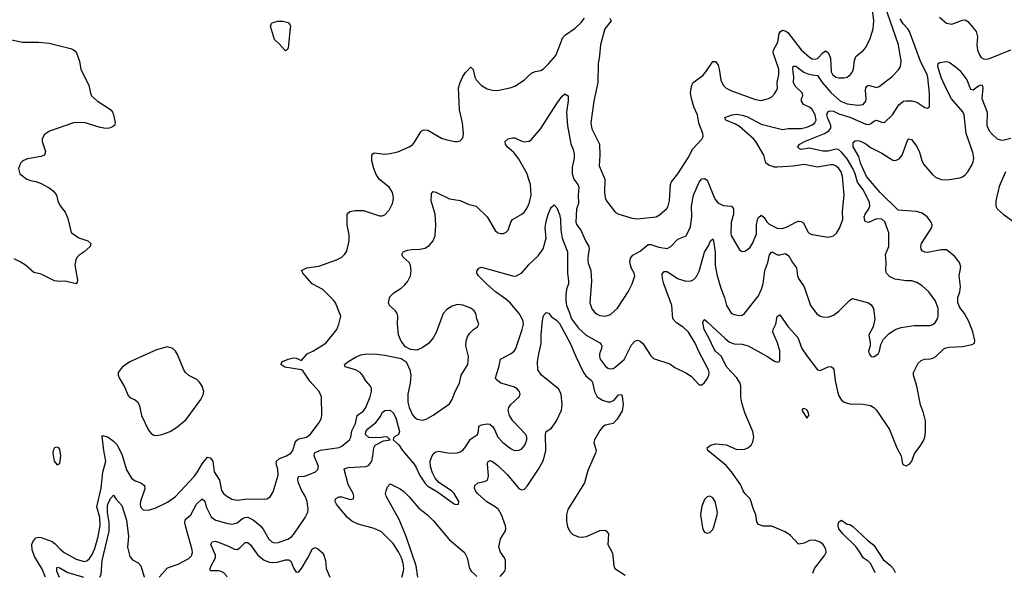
# Model space of a CAD drawing. Header units: inches. Extents: x 1473912 to 1647258, y 640388 to 773423.
# Tile 342 of 420: x 1586211 to 1593541, y 640605 to 644758. Entities that reach past the tile are written whole.
import ezdxf

# ---------------------------------------------------------------- set-up
doc = ezdxf.new("R2010")
doc.units = ezdxf.units.IN
doc.header["$MEASUREMENT"] = 0
doc.layers.add('B5684', color=7, linetype='Continuous')
doc.layers.add('B5694', color=7, linetype='Continuous')

msp = doc.modelspace()

# ---------------------------------------------------------------- linework, layer by layer
at = {"layer": 'B5684', "color": 5}
for points, elevation in [([(1588190, 644526.6), (1588141.1, 644581.1), (1588108.2, 644610), (1588077.2, 644710), (1588084.2, 644730), (1588090, 644734.3), (1588130, 644746.2), (1588170, 644747.2), (1588210, 644735.6), (1588221.6, 644721.6), (1588226.3, 644710), (1588225.3, 644694.7), (1588210, 644548), (1588204.5, 644535.5)], 780), ([(1587310, 642322), (1587230, 642300.5), (1587030, 642209.7), (1586973, 642170), (1586944, 642130), (1586944, 642110), (1586952.2, 642090), (1586990, 642023.8), (1587018.9, 641958.9), (1587030, 641945.3), (1587070, 641927), (1587090.8, 641910), (1587102.2, 641882.2), (1587116.6, 641810), (1587170, 641700.4), (1587190, 641677), (1587210, 641664.6), (1587230, 641660.9), (1587270, 641667.9), (1587330, 641691.3), (1587379.1, 641720.9), (1587450, 641781.5), (1587558.9, 641930), (1587576.6, 641963.4), (1587582, 641990), (1587569.7, 642030), (1587550, 642058.9), (1587530, 642077.2), (1587470, 642108.4), (1587446, 642130), (1587432.4, 642150), (1587385.4, 642265.4), (1587370, 642289.3), (1587350, 642309.4)], 820), ([(1586490, 641575.1), (1586470, 641568.7), (1586460.7, 641550), (1586457.3, 641530), (1586468, 641470), (1586490, 641442), (1586510, 641454), (1586516.2, 641510), (1586510, 641558), (1586502, 641570)], 820)]:
    msp.add_lwpolyline(points, close=True, dxfattribs=dict(at, elevation=elevation))
for points, elevation in [([(1586150, 644607.3), (1586230.5, 644590.5), (1586350, 644590.4), (1586430, 644582), (1586590, 644542.8), (1586610, 644534.8), (1586623.4, 644523.4), (1586633.4, 644510), (1586657.1, 644450), (1586666.2, 644386.2), (1586724.9, 644270), (1586737.1, 644210), (1586746.4, 644190), (1586790, 644150.3), (1586858, 644110), (1586890, 644085.5), (1586902.4, 644070), (1586910.3, 644050.3), (1586922, 643990), (1586916.3, 643970), (1586900.6, 643959.4), (1586878, 643950), (1586852.1, 643947.9), (1586810, 643955.6), (1586690, 643991.1), (1586612, 643990), (1586432.5, 643927.5), (1586396.3, 643903.7), (1586378.8, 643870), (1586378.8, 643850), (1586404, 643776), (1586396, 643750), (1586370, 643738), (1586270, 643721.2), (1586233.7, 643706.3), (1586216, 643690), (1586201, 643650), (1586211.3, 643610), (1586264.7, 643570), (1586290, 643560.7), (1586330, 643554), (1586370, 643539.1), (1586430, 643506), (1586462, 643482), (1586484.4, 643450), (1586495.3, 643410), (1586512.7, 643372.7), (1586550, 643324), (1586570, 643277.3), (1586594.2, 643174.2), (1586650, 643133.7), (1586718.8, 643110), (1586740.5, 643090), (1586735.5, 643070), (1586690, 643029.6), (1586654.6, 643005.4), (1586639.1, 642990), (1586628.8, 642971.2), (1586620.3, 642930), (1586640.7, 642819.3), (1586638, 642802), (1586630.4, 642789.6), (1586550, 642809.6), (1586510, 642807.8), (1586470, 642813.6), (1586370, 642862), (1586315.6, 642875.6), (1586254, 642930), (1586214.5, 642954.5), (1586170, 642976.9)], 780), ([(1586403.6, 640605.4), (1586376.2, 640670), (1586321, 640761), (1586303.8, 640810), (1586302.3, 640850), (1586307.6, 640870), (1586330, 640898.9), (1586350, 640905.4), (1586370, 640903), (1586451.5, 640871.5), (1586475.8, 640855.8), (1586510, 640817.6), (1586542.3, 640790), (1586630, 640739.5), (1586690, 640723.5), (1586710, 640727.9), (1586730, 640744.6), (1586750, 640775.6), (1586770, 640821.1), (1586795, 640910), (1586808.8, 640991.2), (1586807.7, 641050), (1586785, 641130), (1586816.6, 641270), (1586830.6, 641389.4), (1586852.1, 641470), (1586836.5, 641550), (1586825.8, 641654.2), (1586830, 641661), (1586870, 641648.9), (1586910, 641620.2), (1586934.9, 641594.9), (1586970, 641523.6), (1587005.4, 641405.4), (1587043.7, 641343.7), (1587070, 641323), (1587112.2, 641310), (1587139.7, 641290), (1587143.6, 641263.6), (1587111.3, 641170), (1587108.7, 641150), (1587110.3, 641130), (1587130, 641108.8), (1587170, 641105.3), (1587218.8, 641121.2), (1587310, 641164.9), (1587370, 641207.2), (1587510, 641356.9), (1587535, 641390), (1587569.9, 641450), (1587610, 641500.3), (1587630, 641496), (1587648.2, 641470), (1587659.2, 641390), (1587697.8, 641330), (1587712.3, 641252.3), (1587729.1, 641230), (1587753.7, 641210), (1587790, 641188.2), (1587830, 641179.3), (1587910, 641191), (1588033, 641187), (1588050, 641190.5), (1588075.8, 641204.2), (1588097.2, 641242.8), (1588134.5, 641365.5), (1588132.2, 641410), (1588120.8, 641450), (1588122.7, 641470), (1588144.2, 641490), (1588197.6, 641510), (1588230, 641530.3), (1588243.5, 641550), (1588261.6, 641610), (1588273.1, 641626.9), (1588290, 641636.3), (1588345.1, 641650), (1588372.7, 641670), (1588436.4, 641750), (1588455.1, 641784.9), (1588460.3, 641810), (1588457, 641950), (1588440.9, 641990), (1588370, 642067), (1588321.3, 642141.3), (1588309.6, 642149.6), (1588184, 642170), (1588155.1, 642190), (1588158.9, 642201.1), (1588167.6, 642212.4), (1588209.3, 642230), (1588250, 642239.7), (1588270, 642236.9), (1588310, 642220.4), (1588350.6, 642269.4), (1588392, 642290), (1588489.5, 642350), (1588571.8, 642450), (1588587.3, 642490), (1588600.9, 642550), (1588560.7, 642650), (1588547, 642670), (1588467.7, 642747.7), (1588387.3, 642790), (1588318, 642870), (1588309.2, 642890), (1588348.7, 642910), (1588436.8, 642923.2), (1588569, 642970), (1588609.2, 642990), (1588629.6, 643010.4), (1588645.1, 643034.9), (1588663.6, 643110), (1588663.9, 643156.1), (1588648.4, 643230), (1588647.8, 643292.2), (1588650, 643311), (1588669, 643330), (1588710, 643337), (1588770, 643336.5), (1588890, 643298), (1588910, 643296.3), (1588930, 643304), (1588961.6, 643338.4), (1588987, 643390), (1588991.4, 643408.6), (1588993.3, 643430), (1588986.9, 643470), (1588961.7, 643510), (1588890, 643568.4), (1588865.9, 643605.9), (1588846.9, 643650), (1588832.9, 643707.1), (1588831.7, 643748.3), (1588840.1, 643759.9), (1588850, 643765.5), (1588930, 643756.4), (1588970, 643760.4), (1589025.1, 643774.9), (1589110, 643810.4), (1589134.1, 643825.9), (1589150, 643844.9), (1589197, 643923), (1589207.3, 643932.7), (1589222.9, 643937.1), (1589250, 643934.4), (1589350, 643875.5), (1589390, 643863), (1589450, 643850.8), (1589470, 643850.8), (1589490, 643856), (1589504, 643870), (1589512.1, 643887.9), (1589515.1, 643910), (1589507, 643990), (1589485.4, 644085.4), (1589478, 644250), (1589488.9, 644290), (1589510, 644334), (1589530, 644364.9), (1589570, 644404), (1589586.6, 644386.6), (1589599.6, 644330), (1589610.3, 644310), (1589650, 644268.5), (1589690, 644243.7), (1589730, 644232), (1589770, 644230.4), (1589870, 644252.2), (1589897.4, 644262.6), (1589969.7, 644310.3), (1590000, 644339.8)], 780), ([(1590000, 643575), (1589989, 643610), (1589925.2, 643725.2), (1589889.3, 643769.3), (1589841.1, 643810), (1589826.8, 643830), (1589826, 643850), (1589848.2, 643870), (1589878.6, 643878.6), (1589897.1, 643877.1), (1589950, 643852.6), (1589970, 643849.1), (1590000, 643853.4)], 760), ([(1587249.4, 640605.9), (1587252.3, 640610), (1587310, 640674.9), (1587390, 640702.8), (1587470, 640744.9), (1587490, 640765.5), (1587496.4, 640790), (1587493.6, 640810), (1587444.1, 640990), (1587439.5, 641010), (1587441.5, 641030), (1587450, 641042), (1587485.5, 641070), (1587527.8, 641150), (1587570, 641190.2), (1587590, 641173), (1587599.7, 641130), (1587636.9, 641056.9), (1587650, 641043.2), (1587671.5, 641031.5), (1587750, 641007.5), (1587790, 641000.2), (1587830, 641011), (1587870, 641042.5), (1587886.3, 641050), (1587910, 641052.9), (1587950, 641033.4), (1588003.5, 640990), (1588023.8, 640963.8), (1588064.7, 640890), (1588090, 640867.5), (1588110, 640861.5), (1588135.7, 640864.3), (1588206.6, 640890), (1588233.6, 640906.4), (1588252.7, 640927.3), (1588336.9, 641050), (1588355.8, 641090), (1588358.9, 641110), (1588351.1, 641170), (1588336.9, 641210), (1588310, 641255.6), (1588286.2, 641310), (1588280.3, 641330), (1588283.5, 641350), (1588290, 641355.3), (1588330, 641359.8), (1588365.1, 641370), (1588411.8, 641390), (1588430.8, 641409.2), (1588435.6, 641430), (1588403.1, 641510), (1588404.7, 641530), (1588410, 641534.9), (1588450, 641551.6), (1588590, 641572.4), (1588610, 641582.3), (1588666.3, 641630), (1588675.5, 641650), (1588683.9, 641696.1), (1588709.9, 641750), (1588724.4, 641810), (1588770, 641845.5), (1588788.8, 641870), (1588819.8, 641950), (1588830.5, 641990), (1588830, 642015.1), (1588823.5, 642030), (1588788.7, 642068.7), (1588763.6, 642110), (1588744.5, 642130), (1588710, 642151.6), (1588633.2, 642173.2), (1588629.4, 642190), (1588653.2, 642210), (1588710, 642244.4), (1588750, 642261.1), (1588790, 642270.3), (1588870, 642267.3), (1588930, 642260.2), (1589050, 642235.8), (1589087.7, 642210), (1589116.3, 642150), (1589121.6, 642110), (1589117, 642050), (1589100.2, 641970), (1589099.7, 641910), (1589110.2, 641870), (1589136.4, 641816.4), (1589150, 641797.6), (1589170, 641783.1), (1589210, 641775.3), (1589237.7, 641782.3), (1589288.2, 641811.8), (1589410, 641897.3), (1589430, 641930.7), (1589453.3, 641990), (1589485.3, 642050), (1589498, 642110), (1589547.2, 642190), (1589553.3, 642250), (1589532.6, 642330), (1589533.5, 642366.5), (1589543.5, 642396.5), (1589559.7, 642420.3), (1589590, 642450.8), (1589618, 642470), (1589628.7, 642490), (1589613.2, 642530), (1589606, 642570), (1589595.1, 642590), (1589570, 642609.4), (1589510, 642632), (1589470, 642636.2), (1589430, 642625.6), (1589390, 642599.6), (1589363.1, 642570), (1589312.5, 642427.5), (1589290, 642387.6), (1589253.2, 642346.8), (1589206.8, 642313.2), (1589170, 642298), (1589121.1, 642301.1), (1589082.6, 642322.6), (1589050, 642362.9), (1589032, 642410), (1589022.4, 642490), (1589025.1, 642550), (1589021.7, 642570), (1589009.7, 642590), (1588964.2, 642630), (1588955.6, 642650), (1588965.9, 642694.1), (1588996.3, 642723.7), (1589050, 642758.9), (1589077.5, 642782.5), (1589099.7, 642810), (1589119.7, 642850), (1589126, 642890), (1589120.5, 642930), (1589109.5, 642950), (1589066.6, 642990), (1589055.1, 643010), (1589066.6, 643030), (1589098.3, 643041.7), (1589130, 643047.4), (1589190, 643047.8), (1589230, 643057), (1589262, 643078), (1589288.9, 643111.1), (1589302.7, 643150), (1589309.8, 643230), (1589304.2, 643310), (1589274, 643410), (1589277.2, 643462.8), (1589290, 643479.1), (1589310, 643473.7), (1589410, 643423.1), (1589490, 643410.3), (1589550, 643383.7), (1589610, 643368.4), (1589690.5, 643290), (1589750, 643187.7), (1589770.4, 643170.4), (1589790, 643165.3), (1589810, 643165.7), (1589830, 643172.7), (1589847.3, 643190), (1589867, 643250), (1589879.3, 643270), (1589950, 643310.5), (1589970, 643327.7), (1589987.5, 643352.5), (1590000, 643379.7)], 760), ([(1589055.4, 640606.8), (1589068.2, 640650), (1589069.8, 640670), (1589065.2, 640710), (1589053, 640750), (1589030, 640795.6), (1588990, 640857.2), (1588903.3, 640943.3), (1588850, 640969.8), (1588730, 641002.3), (1588683.7, 641023.7), (1588651.7, 641051.7), (1588585, 641130), (1588568.7, 641150), (1588559.7, 641170), (1588560.7, 641190), (1588590, 641204.9), (1588610, 641205.3), (1588670, 641183.9), (1588694.7, 641190), (1588699.1, 641210), (1588692.9, 641230), (1588655.4, 641295.4), (1588625.4, 641410), (1588627.5, 641412.5), (1588657.2, 641422.8), (1588789.8, 641430.2), (1588810, 641440.7), (1588831.2, 641470), (1588840.5, 641510), (1588846.6, 641570), (1588857.6, 641590), (1588918.2, 641621.8), (1588968, 641630), (1588948.7, 641650), (1588932.2, 641652.2), (1588890, 641643.1), (1588810, 641647.1), (1588786.2, 641670), (1588788.1, 641690), (1588803.4, 641710), (1588862.1, 641757.9), (1588896.5, 641803.5), (1588910, 641832.7), (1588930, 641846.8), (1588970, 641850.8), (1588990, 641830.8), (1589010, 641792), (1589037.3, 641690), (1589031.1, 641668.9), (1588997.1, 641650), (1588990.3, 641630), (1589033, 641593), (1589060.7, 641550), (1589147.1, 641447.1), (1589162.8, 641422.8), (1589190, 641362.4), (1589230, 641303.7), (1589250, 641285.3), (1589322, 641242), (1589430, 641162.8), (1589450, 641151.3), (1589470, 641146.8), (1589478, 641150), (1589481.2, 641170), (1589444.5, 641230), (1589426.6, 641250), (1589331.4, 641311.4), (1589304.4, 641344.4), (1589284, 641384), (1589269.8, 641430), (1589267.9, 641470), (1589281.6, 641510), (1589297.7, 641530), (1589310, 641539.2), (1589330, 641543.8), (1589410, 641531.1), (1589466.6, 641533.4), (1589490, 641540.9), (1589510, 641553.1), (1589524.7, 641570), (1589566.2, 641633.8), (1589620.3, 641670), (1589626.8, 641690), (1589629.7, 641730.3), (1589650, 641741.5), (1589690, 641748.1), (1589710, 641744.9), (1589730, 641728.8), (1589746.4, 641706.4), (1589770.3, 641650), (1589808.9, 641610), (1589870, 641561.7), (1589890, 641551.8), (1589910, 641548.9), (1589930, 641552), (1589950, 641563.1), (1589971.4, 641588.6), (1589987.2, 641630), (1589986, 641650), (1589978, 641670), (1589882.9, 641770), (1589856.2, 641810), (1589847.3, 641850), (1589852, 641870), (1589867, 641893), (1589929.4, 641950), (1589936.2, 641970), (1589931.8, 641990), (1589914.5, 642010), (1589890, 642024), (1589791.8, 642051.8), (1589758.9, 642078.9), (1589752.3, 642090), (1589776.8, 642170), (1589789.8, 642230.2), (1589870, 642271.8), (1589891.3, 642290), (1589904, 642310), (1589952.2, 642450), (1589960.4, 642490), (1589958, 642510), (1589952.1, 642530), (1589929.8, 642570), (1589862.5, 642650), (1589830, 642677.7), (1589753.5, 642730), (1589686.2, 642790), (1589627.6, 642850), (1589614, 642870), (1589614.5, 642885.5), (1589630, 642907.3), (1589650, 642915.8), (1589890, 642848.8), (1589910, 642850.4), (1589948.4, 642871.6), (1589998.7, 642930), (1590000, 642931.2)], 740), ([(1589789, 640612.2), (1589822.2, 640650), (1589828.4, 640670), (1589827.1, 640730), (1589819.1, 640750), (1589790, 640791.8), (1589778.4, 640830), (1589789.2, 640890.8), (1589827.6, 640952.4), (1589831, 640970), (1589827.1, 640990), (1589797.1, 641070), (1589774.3, 641110), (1589750, 641131.3), (1589688.1, 641168.1), (1589619.4, 641230), (1589604.6, 641250), (1589597.8, 641270), (1589599.7, 641290), (1589620.9, 641310), (1589670, 641317.8), (1589694.7, 641330), (1589701.5, 641358.5), (1589692.8, 641450), (1589695.3, 641464.7), (1589710, 641475.3), (1589730, 641467.4), (1589770, 641436.9), (1589838.9, 641370), (1589930, 641264.2), (1589950, 641256.5), (1589970, 641262.6), (1589990, 641284.9), (1590000, 641300.1)], 720), ([(1589175.6, 640606.8), (1589161.7, 640690), (1589087.9, 640910), (1589035.5, 641035.5), (1588939.2, 641210), (1588934, 641230), (1588938.9, 641250), (1588950, 641278), (1588970, 641301), (1589043.1, 641263.1), (1589070, 641243.8), (1589110, 641204.9), (1589181.2, 641121.2), (1589247.2, 641070), (1589290, 641027.4), (1589407, 640887), (1589522.6, 640790), (1589542.8, 640750), (1589558.9, 640670), (1589572.2, 640650), (1589597.6, 640630), (1589613.7, 640610.4)], 720), ([(1586807.6, 640605.6), (1586817.6, 640630), (1586825.9, 640730), (1586875.9, 640950), (1586877.3, 641010), (1586865.1, 641090), (1586865, 641135), (1586870, 641156.4), (1586890, 641195.5), (1586910, 641216), (1586925.5, 641190), (1586970, 641140.5), (1587006.3, 641030), (1587021.8, 640910), (1587014.5, 640830), (1587030, 640760.7), (1587050, 640734.9), (1587092.9, 640712.9), (1587111.7, 640691.7), (1587138, 640610), (1587140.6, 640605.8)], 760), ([(1587755.2, 640606.1), (1587750, 640616.4), (1587730, 640637.6), (1587710, 640649.8), (1587690, 640654.4), (1587633.8, 640653.8), (1587630, 640659), (1587627.8, 640670), (1587636.2, 640690), (1587669.1, 640750), (1587669.1, 640770), (1587634.3, 640850), (1587642.7, 640870), (1587666.2, 640873.8), (1587690, 640867.2), (1587770, 640836), (1587810, 640814.2), (1587830, 640811.3), (1587850, 640824), (1587890, 640863.6), (1587910, 640865.7), (1587930, 640847), (1587982.8, 640770), (1588030, 640732.7), (1588070, 640717.6), (1588090, 640715.9), (1588130, 640719.1), (1588190, 640735.9), (1588215.3, 640735.3), (1588230, 640725.7), (1588250, 640676.3), (1588270, 640644.9), (1588290, 640646), (1588310, 640672), (1588356, 640750), (1588390, 640818.7), (1588410, 640826.5), (1588430, 640818.6), (1588463.2, 640790), (1588475.5, 640770), (1588486.4, 640730), (1588493.2, 640670), (1588518.9, 640606.5)], 740), ([(1586509, 640605.5), (1586505.7, 640610), (1586487.3, 640650), (1586486.6, 640673.4), (1586490, 640682), (1586510, 640677.2), (1586570, 640642.1), (1586670, 640611.4), (1586685.2, 640605.6)], 760)]:
    msp.add_lwpolyline(points, dxfattribs=dict(at, elevation=elevation))
at = {"layer": 'B5694', "color": 5}
for points, elevation in [([(1590000, 643853.4), (1590005.7, 643854.3), (1590018, 643862), (1590090, 643948.5), (1590210, 644133.7), (1590250, 644188), (1590270, 644204.4), (1590294, 644190), (1590294.4, 644154.4), (1590281.3, 644070), (1590288.3, 643968.3), (1590313.9, 643833.9), (1590332.4, 643790), (1590339.1, 643759.1), (1590338.8, 643730), (1590322.9, 643657.1), (1590324, 643610), (1590335.6, 643570), (1590366.2, 643530), (1590373.5, 643510), (1590368.6, 643450), (1590371.8, 643390), (1590357.1, 643350), (1590350.3, 643250), (1590357.4, 643230), (1590390, 643186.4), (1590423.2, 643110), (1590449.2, 643070), (1590451.1, 643050), (1590442.3, 643010), (1590440.2, 642970), (1590443.9, 642943.9), (1590461.7, 642890), (1590467.4, 642810), (1590454.3, 642650), (1590470, 642605.5), (1590490, 642580.4), (1590510, 642565.3), (1590530, 642555.3), (1590570, 642550.3), (1590610, 642561.3), (1590661.3, 642610), (1590741.3, 642730), (1590771.2, 642790), (1590789.6, 642850), (1590785.6, 642870), (1590765, 642905), (1590754.4, 642950), (1590759.3, 642980.7), (1590775.2, 643004.8), (1590830, 643033), (1590890, 643082.8), (1590910, 643084.7), (1590970, 643064.2), (1591030, 643053.8), (1591059.2, 643070), (1591110, 643122.3), (1591172.8, 643147.2), (1591205.5, 643214.5), (1591215, 643290), (1591211.3, 643370), (1591226.8, 643450), (1591270, 643548), (1591290, 643571.7), (1591310, 643576), (1591330, 643561.6), (1591385, 643425), (1591410, 643391.3), (1591450, 643375), (1591509.2, 643369.2), (1591525.3, 643350), (1591524.3, 643310), (1591506.9, 643246.9), (1591505, 643170), (1591508.4, 643150), (1591570, 643042.8), (1591590, 643030.7), (1591610, 643033.4), (1591630, 643047.7), (1591650, 643064.9), (1591670, 643095.5), (1591695.8, 643164.2), (1591696.5, 643230), (1591703.9, 643270), (1591710, 643284.9), (1591730, 643302.6), (1591750, 643287.6), (1591772.7, 643252.7), (1591790, 643235.3), (1591850, 643204.1), (1591890, 643203.7), (1591930, 643217.7), (1591990, 643250.9), (1592010, 643257.4), (1592030, 643256.2), (1592045.1, 643245.1), (1592078.5, 643178.5), (1592090, 643166), (1592110, 643157), (1592230, 643139.3), (1592270, 643148.2), (1592292.1, 643167.9), (1592314.3, 643205.7), (1592337.8, 643270), (1592337.6, 643330), (1592347.9, 643452.1), (1592337, 643590), (1592325.7, 643625.7), (1592309.8, 643650), (1592290, 643667.8), (1592270, 643675.7), (1592250, 643676.5), (1592150, 643660.3), (1592050, 643678.7), (1591970, 643668.2), (1591850, 643660.7), (1591830, 643660.7), (1591791.8, 643671.8), (1591766.8, 643690), (1591749.8, 643750), (1591691.3, 643850), (1591675, 643870), (1591570, 643963.2), (1591540.6, 643980.6), (1591467.3, 644010), (1591460.9, 644030), (1591515.3, 644050), (1591550, 644053.4), (1591590, 644047.7), (1591630, 644033.7), (1591730, 643979.4), (1591890, 643939.3), (1591931.3, 643948.7), (1592030, 643946.5), (1592070, 643956.8), (1592110, 643974.5), (1592129.8, 643990), (1592139.5, 644010), (1592132.8, 644050), (1592109.9, 644090), (1592090, 644105.3), (1592047, 644127), (1592031.3, 644150), (1592032.2, 644170), (1592041.8, 644190), (1592039.1, 644210), (1591983.1, 644263.1), (1591971.5, 644290), (1591973.2, 644333.2), (1591966.1, 644390), (1591970, 644411.7), (1591990, 644411.7), (1592047.7, 644367.7), (1592070, 644356.6), (1592110, 644346.2), (1592150, 644343), (1592185, 644290), (1592250, 644214.8), (1592321.2, 644150), (1592370, 644130.1), (1592450, 644120.1), (1592490, 644126.8), (1592509.8, 644150), (1592513.2, 644170), (1592507.9, 644232.1), (1592510, 644250.6), (1592517.8, 644262.2), (1592530, 644270.3), (1592590, 644253.2), (1592610, 644260.2), (1592706.3, 644333.7), (1592754.6, 644385.4), (1592767.1, 644410), (1592773.3, 644450), (1592752.2, 644570), (1592650.3, 644870)], 760), ([(1590604.4, 644770), (1590614.9, 644750), (1590567.1, 644690), (1590534.8, 644570), (1590528.4, 644490), (1590516.3, 644430), (1590516, 644290), (1590485, 644150), (1590462.6, 643990), (1590470, 643945.5), (1590526.4, 643830), (1590530.2, 643750), (1590526, 643670), (1590566.2, 643570), (1590564.9, 643470), (1590570.3, 643430.3), (1590578.4, 643410), (1590643.8, 643323.8), (1590670.4, 643310.4), (1590770, 643280.4), (1590810, 643274.9), (1590949.8, 643290.2), (1590974.8, 643305.2), (1591028, 643352), (1591038, 643370), (1591049.7, 643410), (1591056.1, 643530), (1591063.1, 643550), (1591110.5, 643609.5), (1591187, 643730), (1591222.9, 643797.1), (1591291.6, 643870), (1591298, 643890), (1591296, 643910), (1591267, 643987), (1591255.8, 644050), (1591229.9, 644109.9), (1591211.4, 644170), (1591205, 644210), (1591207.2, 644230), (1591215, 644270), (1591225.1, 644290), (1591296.8, 644343.2), (1591319.8, 644370), (1591370, 644446.4), (1591390, 644446.4), (1591410, 644418), (1591418.9, 644390), (1591430, 644308), (1591447.3, 644270), (1591470, 644246.9), (1591510, 644227.1), (1591690, 644162.4), (1591730, 644156), (1591785.2, 644170), (1591810, 644184.4), (1591830, 644205.5), (1591846, 644230), (1591851.8, 644248.2), (1591850.7, 644290.7), (1591862.3, 644350), (1591862.2, 644390), (1591820.2, 644510), (1591822, 644530), (1591856, 644590), (1591865.5, 644654.5), (1591872.6, 644667.4), (1591890, 644678.9), (1591910, 644676), (1591930, 644662.2), (1592030, 644534), (1592090, 644478.9), (1592110, 644467), (1592130, 644463), (1592150, 644469.4), (1592190, 644510.8), (1592210, 644524.6), (1592230, 644514.4), (1592246.8, 644470), (1592252.1, 644370), (1592262.2, 644350), (1592287, 644330), (1592310, 644324.2), (1592350, 644325), (1592370, 644330.3), (1592396.4, 644350), (1592410.8, 644370), (1592418.2, 644390), (1592426.6, 644453.4), (1592435.8, 644484.2), (1592493, 644530), (1592509.8, 644550.2), (1592542.7, 644617.3), (1592564.6, 644690), (1592569.8, 644750), (1592557.1, 644850)], 780), ([(1590000, 644339.8), (1590020.3, 644359.7), (1590048.5, 644371.5), (1590090, 644380.4), (1590110, 644392.2), (1590150, 644430.3), (1590202.2, 644490), (1590254.5, 644625.5), (1590274.4, 644645.6), (1590346.6, 644693.4), (1590390, 644736.5), (1590414.7, 644770)], 780), ([(1590000, 642931.2), (1590070, 642998.3), (1590108.6, 643051.4), (1590129.2, 643130), (1590123.4, 643210), (1590130, 643254.8), (1590146, 643310), (1590163.5, 643350), (1590170, 643362), (1590190, 643378.8), (1590210, 643357.3), (1590230, 643306.8), (1590237.1, 643270), (1590239.8, 643190), (1590248.2, 643130), (1590289.3, 643030), (1590289.2, 642869.2), (1590297.3, 642810), (1590296.3, 642790), (1590282.8, 642750), (1590276.4, 642710), (1590275.8, 642664.2), (1590281.2, 642630), (1590302.6, 642582.6), (1590318.9, 642530), (1590370, 642460.9), (1590428.7, 642408.7), (1590530, 642351.6), (1590539.6, 642339.6), (1590545.8, 642330), (1590543.5, 642310), (1590526.9, 642270), (1590526.5, 642250), (1590533.1, 642230), (1590570, 642179.5), (1590590, 642163.7), (1590610, 642157), (1590630, 642161.1), (1590644.5, 642170), (1590710, 642227.6), (1590764.4, 642335.6), (1590790, 642364.6), (1590810, 642370.3), (1590830, 642364.6), (1590850, 642347), (1590910, 642255.5), (1590930, 642234.9), (1591050, 642194.8), (1591088, 642168), (1591170, 642128.8), (1591210, 642102.4), (1591270, 642039.1), (1591290, 642039.1), (1591310, 642057.1), (1591330, 642084.4), (1591341.5, 642110), (1591344.7, 642130), (1591339.1, 642150), (1591266.7, 642286.7), (1591239.9, 642350), (1591190, 642429.8), (1591150, 642468.9), (1591099.4, 642499.4), (1591074.2, 642530), (1591066.5, 642630), (1591007, 642790), (1590996.2, 642830), (1590993.9, 642866.1), (1591010, 642882.6), (1591030, 642881.5), (1591108.5, 642830), (1591170, 642810.2), (1591210, 642812), (1591230, 642822.2), (1591250, 642844.4), (1591270, 642885.3), (1591310, 643027), (1591342, 643078), (1591352.7, 643110), (1591370, 643124.9), (1591376.9, 643110), (1591387.7, 643027.7), (1591388.3, 642930), (1591400, 642860), (1591430, 642758), (1591458.5, 642690), (1591472, 642630), (1591510, 642570.6), (1591530, 642562.4), (1591570, 642554.9), (1591590, 642558.4), (1591606.6, 642570), (1591710, 642700.4), (1591733, 642750), (1591745.7, 642790), (1591758.4, 642890), (1591781.2, 642950), (1591792.5, 643007.5), (1591810, 643028.7), (1591852.1, 643007.9), (1591870, 643006.7), (1591910, 643017.4), (1591930, 643004.2), (1591940.8, 642990), (1591963.1, 642950), (1591994.9, 642910), (1592001.2, 642850), (1592007.9, 642830), (1592050, 642768), (1592098.3, 642630), (1592146.5, 642566.5), (1592170, 642550.3), (1592190, 642544.4), (1592230, 642543.2), (1592270, 642558.5), (1592310, 642587.6), (1592390, 642670.4), (1592410, 642680.4), (1592530, 642650.5), (1592550, 642634), (1592566.1, 642606.1), (1592578, 642530), (1592564.9, 642470), (1592533, 642410), (1592543, 642350), (1592542, 642330), (1592530.8, 642290), (1592536, 642270), (1592550.9, 642250.9), (1592570, 642247.3), (1592601.2, 642270), (1592611.6, 642290), (1592620.8, 642339.2), (1592641.3, 642378.7), (1592681.1, 642418.9), (1592728.5, 642451.5), (1592773.2, 642466.8), (1592870, 642481.3), (1592990, 642481.1), (1593010, 642488.8), (1593030, 642506.4), (1593044.7, 642530), (1593049.7, 642550), (1593048.5, 642610), (1593026.4, 642666.4), (1592979.5, 642730), (1592930, 642775.8), (1592890, 642801.7), (1592852.8, 642812.8), (1592810, 642812.1), (1592725.5, 642825.5), (1592686, 642846), (1592664.7, 642870), (1592659.2, 642890), (1592661.7, 642950), (1592656.1, 643010), (1592682.4, 643070), (1592681.5, 643170), (1592674.8, 643190), (1592652.6, 643252.6), (1592630, 643273), (1592590, 643274.2), (1592530, 643247), (1592510, 643251.3), (1592502.8, 643262.8), (1592496.8, 643290), (1592504.5, 643310), (1592533.6, 643350), (1592540.2, 643370), (1592538.4, 643398.4), (1592490.9, 643490), (1592447.4, 643547.4), (1592430.7, 643610), (1592413.9, 643650), (1592370, 643722.5), (1592330, 643772.1), (1592307.6, 643790), (1592290, 643793.9), (1592230, 643779.7), (1592190, 643779.7), (1592090, 643800.8), (1592030, 643791.1), (1592016.2, 643796.2), (1592001.6, 643810), (1592018.3, 643830), (1592054.3, 643850), (1592202.8, 643910), (1592235, 643930), (1592249.2, 643950), (1592248.8, 643970), (1592224.6, 644030), (1592220.9, 644050), (1592228.5, 644071.5), (1592241.6, 644078.4), (1592270, 644077.4), (1592310, 644057.2), (1592391.2, 644031.2), (1592510, 643979.1), (1592530, 643977.4), (1592550, 643984.5), (1592570, 644002.3), (1592590, 644010.2), (1592630, 643994.3), (1592650, 643991.8), (1592709, 644050), (1592757.1, 644122.9), (1592790, 644150.2), (1592810, 644154.4), (1592852.5, 644152.5), (1592890, 644142.6), (1592950, 644103.8), (1592970, 644099.1), (1592985.2, 644110), (1592985.1, 644210), (1592972.9, 644327.1), (1592966.4, 644350), (1592920.2, 644440.2), (1592834.2, 644670), (1592822.2, 644690), (1592787.5, 644727.5), (1592764.6, 644764.6)], 740), ([(1593057.5, 644777.5), (1593110, 644732.6), (1593150, 644724.7), (1593230, 644753.8), (1593250, 644756.5), (1593270, 644744.9), (1593332.4, 644670), (1593342, 644630), (1593336.5, 644570), (1593342.3, 644530), (1593359.5, 644490), (1593370, 644477.1), (1593386.8, 644466.8), (1593410, 644464.9), (1593430, 644469.2), (1593590, 644532.6)], 740), ([(1592114.5, 640635.2), (1592127.4, 640670), (1592205.7, 640770), (1592213.7, 640790), (1592213.3, 640810), (1592205.6, 640830), (1592191.7, 640850), (1592170, 640867.8), (1592130, 640882.5), (1592090, 640879.8), (1592050, 640859.7), (1592010, 640852), (1591950, 640916.9), (1591910, 640944.7), (1591810, 640987), (1591746.8, 640986.8), (1591710, 640999), (1591698, 641018), (1591692, 641070), (1591672.8, 641112.8), (1591650, 641189), (1591610, 641229.6), (1591596.8, 641250), (1591577.5, 641297.5), (1591511.2, 641391.2), (1591470, 641438.3), (1591333.2, 641550), (1591330, 641570.7), (1591354, 641590), (1591390, 641600.4), (1591470, 641591.8), (1591550, 641556.5), (1591610, 641560.3), (1591631.8, 641570), (1591655.8, 641590), (1591670, 641614), (1591675.4, 641650), (1591669, 641690), (1591608.7, 641830), (1591585.8, 641905.8), (1591580.2, 641950), (1591579.4, 642030), (1591574.6, 642050), (1591549.8, 642090), (1591476.2, 642170), (1591432.4, 642252.4), (1591390.9, 642290), (1591377.4, 642310), (1591344.3, 642384.3), (1591305.6, 642450), (1591297.5, 642502.5), (1591302, 642518), (1591310, 642524), (1591330, 642508), (1591462.7, 642382.7), (1591496.3, 642356.3), (1591530, 642343.2), (1591590, 642341.5), (1591635.3, 642330), (1591773, 642253), (1591830, 642215.3), (1591853.4, 642206.6), (1591866.8, 642213.2), (1591870, 642222), (1591868.9, 642291.1), (1591852.4, 642352.4), (1591818.7, 642430), (1591821.5, 642450), (1591840.8, 642490), (1591850, 642546.8), (1591870, 642559.1), (1591931.5, 642470), (1592004.6, 642390), (1592034.9, 642310), (1592070, 642255.3), (1592150, 642150.6), (1592170, 642144.9), (1592230, 642172), (1592250, 642174), (1592265.3, 642165.3), (1592272.2, 642152.2), (1592280.9, 642070), (1592299.8, 641990), (1592310, 641957.1), (1592330, 641924.4), (1592350, 641908.5), (1592390, 641896), (1592490, 641894), (1592544.5, 641884.5), (1592570, 641870.8), (1592590, 641850.8), (1592687.2, 641707.2), (1592740.3, 641570), (1592773, 641510), (1592783.8, 641450), (1592790, 641443), (1592810, 641435.8), (1592837.4, 641450), (1592852, 641470), (1592873.2, 641526.8), (1592908.4, 641571.6), (1592938.3, 641621.7), (1592949.6, 641650), (1592953.4, 641686.6), (1592954, 641770), (1592939.5, 641830), (1592918.4, 641890), (1592891.1, 642030), (1592864, 642110), (1592864.7, 642130), (1592879.3, 642160.7), (1592900.5, 642199.5), (1592921, 642219), (1592948, 642230), (1592990, 642231.5), (1593010, 642238.5), (1593031.3, 642250), (1593090, 642305.7), (1593105.8, 642314.2), (1593130, 642320.2), (1593230, 642325.3), (1593302, 642338), (1593319.3, 642350), (1593320.7, 642370), (1593305.8, 642434.2), (1593278.2, 642510), (1593244.8, 642570), (1593210, 642615.1), (1593194, 642650), (1593195.7, 642690), (1593209.2, 642730), (1593215.4, 642770), (1593204.2, 642850), (1593216.3, 642916.3), (1593206.6, 642950), (1593170, 642997.6), (1593110, 643044.2), (1593070, 643044), (1592970, 643024.4), (1592950, 643025.4), (1592930, 643037), (1592922, 643050), (1592919.7, 643070), (1592925.4, 643090), (1593000.5, 643210), (1593003.5, 643230), (1592996.9, 643250), (1592966, 643290), (1592930, 643318), (1592888.4, 643328.4), (1592750, 643339.4), (1592616.2, 643470), (1592515.7, 643590), (1592469.9, 643690), (1592458.2, 643738.2), (1592416.4, 643810), (1592416.6, 643843.4), (1592430, 643856.3), (1592450, 643858.4), (1592470, 643854.3), (1592510, 643832.2), (1592545.1, 643805.1), (1592630, 643763.9), (1592710, 643712.8), (1592730, 643709.3), (1592757.3, 643722.7), (1592779.8, 643750), (1592820.8, 643859.2), (1592830, 643870.7), (1592850, 643865.5), (1592890, 643814.4), (1592910, 643770.4), (1592926.3, 643710), (1592940.7, 643680.7), (1593005.3, 643605.3), (1593030, 643585.7), (1593070, 643566.7), (1593115.4, 643564.6), (1593210, 643580.3), (1593230, 643587.8), (1593250, 643602.6), (1593270, 643625.3), (1593301.8, 643678.2), (1593310, 643699.1), (1593313.9, 643730), (1593306, 643770), (1593256.9, 643910), (1593242, 644050), (1593231.3, 644071.3), (1593149.2, 644169.2), (1593110, 644239.3), (1593070, 644326.6), (1593045.1, 644410), (1593048.3, 644431.7), (1593061.2, 644438.8), (1593110, 644446.8), (1593130, 644442), (1593176.4, 644410), (1593210, 644378.4), (1593262.2, 644310), (1593290, 644240.8), (1593310, 644234.4), (1593350, 644264.9), (1593370, 644273.6), (1593377.1, 644270), (1593380.2, 644250), (1593373.8, 644170), (1593414.2, 644070), (1593411, 643970), (1593429.4, 643930), (1593450, 643904.5), (1593489.1, 643870), (1593510, 643862), (1593530, 643861), (1593590, 643875.2)], 720), ([(1593550, 643626), (1593504.1, 643515.9), (1593477.8, 643410), (1593478.4, 643370), (1593487.2, 643350), (1593532.6, 643310), (1593630, 643239.5)], 720), ([(1590000, 643379.7), (1590004.7, 643390), (1590019.2, 643450), (1590014.2, 643530), (1590000, 643575)], 760), ([(1590000, 641300.1), (1590072.2, 641410), (1590110, 641477), (1590126.9, 641550), (1590126.3, 641670), (1590129.9, 641690.1), (1590170, 641716.5), (1590207.9, 641770), (1590244.9, 641850), (1590249.9, 641889.9), (1590240.8, 641970), (1590225.3, 642005.3), (1590094.5, 642110), (1590069.5, 642150), (1590066.6, 642210), (1590075.1, 642270), (1590094.2, 642345.8), (1590093.6, 642410), (1590102, 642518), (1590110, 642554.8), (1590130, 642576.3), (1590150, 642573.4), (1590168.7, 642548.7), (1590210, 642517.6), (1590230, 642496.5), (1590308.4, 642350), (1590350.2, 642250), (1590409.3, 642130), (1590426.5, 642106.5), (1590466.9, 642070), (1590475.4, 642055.4), (1590490.1, 641990), (1590510.1, 641950), (1590550, 641923.4), (1590590, 641911.3), (1590610, 641912.1), (1590635.8, 641924.2), (1590670, 641963.1), (1590690, 641967.3), (1590695.2, 641955.2), (1590702.8, 641890), (1590699.7, 641860.3), (1590695.1, 641844.9), (1590658, 641782), (1590628.5, 641751.5), (1590570, 641738), (1590550, 641723), (1590530, 641698), (1590489.2, 641630), (1590486.2, 641610), (1590501.8, 641550), (1590497.6, 641530), (1590440.3, 641399.7), (1590415.5, 641310), (1590291.8, 641110), (1590281.8, 641070), (1590282.3, 641022.3), (1590290, 640982.8), (1590307.5, 640947.5), (1590330, 640924.6), (1590370, 640906.9), (1590390, 640904.2), (1590430, 640908.4), (1590530, 640952.8), (1590570, 640955.3), (1590580.7, 640950), (1590594.9, 640930), (1590590.6, 640850), (1590624.1, 640784.1), (1590633.4, 640690), (1590640.7, 640670), (1590719.5, 640621.4)], 720), ([(1592579, 640639.8), (1592546.4, 640706.4), (1592526.4, 640726.4), (1592489.7, 640749.7), (1592460.5, 640800.5), (1592434.8, 640834.8), (1592338.9, 640930), (1592310, 640965.3), (1592304.2, 640990), (1592306.6, 641010), (1592310, 641018.7), (1592330, 641031), (1592370, 641001), (1592390, 640998.8), (1592410, 640985.5), (1592522.3, 640882.3), (1592570, 640845.7), (1592638.2, 640738.2), (1592693.7, 640693.7), (1592714.7, 640670), (1592728.3, 640641.3)], 680)]:
    msp.add_lwpolyline(points, dxfattribs=dict(at, elevation=elevation))
for points, elevation in [([(1592050, 641863.7), (1592040.4, 641859.6), (1592034, 641850), (1592070, 641790.8), (1592086, 641810), (1592082.9, 641830), (1592070, 641852.6)], 720), ([(1591350, 641209.4), (1591330, 641203.7), (1591310, 641185.2), (1591290, 641134), (1591280.2, 641070), (1591293.4, 640973.4), (1591303.8, 640950), (1591310, 640942), (1591330, 640933), (1591350, 640939.3), (1591370, 640962), (1591378.9, 640981.1), (1591403.5, 641070), (1591404.7, 641090), (1591389.7, 641169.7), (1591370, 641198)], 740)]:
    msp.add_lwpolyline(points, close=True, dxfattribs=dict(at, elevation=elevation))

doc.saveas('drawing.dxf')
